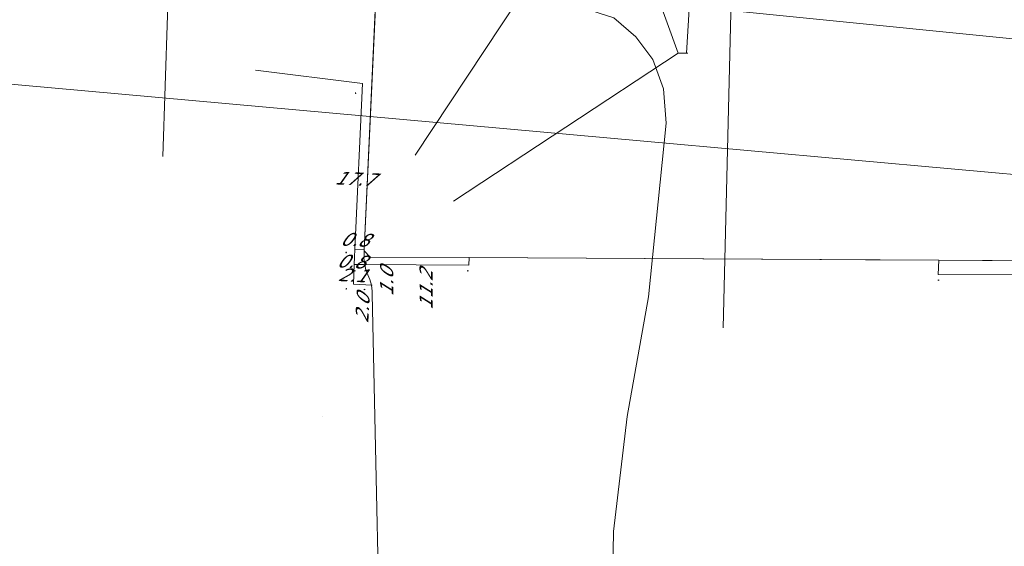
# Model space of a CAD drawing. Header units: metres. Extents: x 124576 to 133557, y 395865 to 402386.
# Tile 429 of 447: x 132991 to 133096, y 400969 to 401025. Entities that reach past the tile are written whole.
import ezdxf
from ezdxf.enums import TextEntityAlignment as Align

# ---------------------------------------------------------------- set-up
doc = ezdxf.new("R2010")
doc.units = ezdxf.units.M
doc.header["$MEASUREMENT"] = 0
for name, color, linetype, lineweight, true_color in [('LG_Datatransport_Eurofiber_Nederland_BV', 3, 'Continuous', 13, 0x00ff00), ('LG_Laag_Spanning_Enexis_Netbeheer_BV', 7, 'Continuous', 13, 0x960000), ('LG_Midden_Spanning_Enexis_Netbeheer_BV', 7, 'Continuous', 13, 0xd20000), ('LG_Riool_Vrij_Verval_Gemeente_Tilburg_Ruimtelijke_Uitvoering', 7, 'Continuous', 13, 0xca00a0)]:
    doc.layers.add(name, color=color, linetype=linetype, lineweight=lineweight, true_color=true_color)
for name, color, linetype, lineweight in [('MV_Laag_Spanning_lijn', 7, 'Continuous', 0), ('MV_Midden_Spanning', 7, 'Continuous', 0), ('MV_Midden_Spanning_lijn', 7, 'Continuous', 0), ('MV_Midden_Spanning_pijl', 7, 'Continuous', 0)]:
    doc.layers.add(name, color=color, linetype=linetype, lineweight=lineweight)
doc.styles.add('Klic_Annotatie', font='verdanai.ttf', dxfattribs={"oblique": 20, "height": 1.4})

# ---------------------------------------------------------------- blocks, each defined once
blk = doc.blocks.new('m_pijl_1')
at = {"layer": 'MV_Midden_Spanning_pijl'}
blk.add_hatch(color=7, dxfattribs=at).paths.add_polyline_path([(-1, -0.3), (-1, 0), (-1, 0.3), (0, 0)])
at = {"layer": 'MV_Midden_Spanning_pijl', "flags": 128}
blk.add_lwpolyline([(-1, 0), (-1, 0.3), (0, 0), (-1, -0.3), (-1, 0)], close=True, dxfattribs=at)

msp = doc.modelspace()

# ---------------------------------------------------------------- linework, layer by layer
at = {"layer": 'LG_Datatransport_Eurofiber_Nederland_BV', "flags": 128}
for points in [[(133054.27, 400959.85), (133054.47, 400970.22), (133055.9, 400982.45), (133058.18, 400995.22), (133060.06, 401013.72), (133059.79, 401017.38), (133058.65, 401020.5), (133056.83, 401022.93), (133054.49, 401024.96), (133051.27, 401025.98), (133048.64, 401026.1), (133048.04, 401026.23), (133046.64, 401026.93), (133046.75, 401027.41), (133047.36, 401027.72), (133098.76, 401022.55)], [(133054.27, 400959.85), (133054.47, 400970.22), (133055.9, 400982.45), (133058.18, 400995.22), (133060.06, 401013.72), (133059.79, 401017.38), (133058.65, 401020.5), (133056.83, 401022.93), (133054.49, 401024.96), (133051.27, 401025.98), (133048.64, 401026.1), (133048.04, 401026.23), (133046.64, 401026.93), (133046.75, 401027.41), (133047.36, 401027.72), (133098.76, 401022.55)], [(133048.64, 401026.1), (133048.04, 401026.23), (133046.64, 401026.93), (133046.75, 401027.41), (133047.36, 401027.72), (133098.76, 401022.55), (133157.4, 401015.58), (133184.31, 401018.11), (133216.89, 401019.31), (133220.34, 401017.38), (133233.73, 401017.11), (133248.05, 401016.89), (133248.98, 401016.74)], [(133046.75, 401027.41), (133047.36, 401027.72), (133098.76, 401022.55), (133157.4, 401015.58), (133184.31, 401018.11), (133216.89, 401019.31), (133220.34, 401017.38)], [(133048.64, 401026.1), (133051.27, 401025.98), (133054.49, 401024.96), (133056.83, 401022.93), (133058.65, 401020.5), (133059.79, 401017.38), (133060.06, 401013.72), (133058.18, 400995.22), (133055.9, 400982.45), (133054.47, 400970.22), (133054.27, 400959.85), (133054.32, 400948.85), (133054.78, 400938.02), (133055.8, 400926.15), (133057.64, 400911.2), (133057.67, 400911)]]:
    msp.add_lwpolyline(points, dxfattribs=at)
at = {"layer": 'LG_Laag_Spanning_Enexis_Netbeheer_BV'}
msp.add_line((133067, 401026.94), (133066.15, 400991.9), dxfattribs=at)
at = {"layer": 'LG_Midden_Spanning_Enexis_Netbeheer_BV'}
for p, q in [((133089.09, 400999.12), (133039.09, 400999.4)), ((133106.19, 400999.02), (133089.09, 400999.12)), ((133023.42, 400982.48), (133023.42, 400982.45))]:
    msp.add_line(p, q, dxfattribs=at)
at = {"layer": 'LG_Midden_Spanning_Enexis_Netbeheer_BV', "flags": 128}
for points in [[(133028.68, 400996.48), (133028.51, 400997.08), (133028.1, 400998.06), (133027.88, 400999.31), (133027.89, 400999.46), (133027.92, 401000.22), (133031.92, 401087.7), (133031.96, 401088.34), (133032.01, 401088.99), (133032.47, 401093.57), (133034.95, 401118.46)], [(133156.3, 400998.73), (133144.99, 400998.8), (133106.19, 400999.02), (133089.09, 400999.12), (133039.09, 400999.4), (133028.54, 400999.46), (133027.92, 401000.11), (133027.92, 401000.22), (133031.92, 401087.7), (133031.96, 401088.34), (133032.01, 401088.99), (133032.47, 401093.57), (133032.49, 401093.77), (133032.9, 401094.96), (133034.44, 401103.12)], [(133156.3, 400998.73), (133144.99, 400998.8), (133106.19, 400999.02), (133089.09, 400999.12), (133039.09, 400999.4), (133028.54, 400999.46), (133027.92, 401000.11), (133027.92, 401000.22), (133031.92, 401087.7), (133031.96, 401088.34), (133032.01, 401088.99), (133032.47, 401093.57), (133032.49, 401093.77), (133032.9, 401094.96), (133034.44, 401103.12)], [(133027.92, 401000.22), (133029.03, 401024.51), (133029.92, 401043.96), (133031.92, 401087.7), (133031.96, 401088.34)], [(133027.92, 401000.22), (133029.03, 401024.51), (133029.92, 401043.96), (133031.92, 401087.7), (133031.96, 401088.34)], [(133027.92, 401000.22), (133029.03, 401024.51), (133029.92, 401043.96), (133031.92, 401087.7), (133031.96, 401088.34)], [(133027.92, 401000.22), (133029.03, 401024.51), (133029.92, 401043.96), (133031.92, 401087.7), (133031.96, 401088.34)], [(133027.92, 401000.22), (133031.92, 401087.7), (133031.96, 401088.34)], [(132844.7, 401002.93), (132846.57, 401003.63), (132852.43, 401006), (132854.3, 401006.71), (132870.79, 401012.53), (132872.68, 401013.17), (132888.76, 401018.38), (132890.67, 401018.94), (132898.63, 401021.03), (132900.57, 401021.52), (132913.3, 401024.48), (132915.27, 401024.62), (132932.17, 401023.1), (132950.03, 401021.49), (133035.61, 401013.79), (133112.9, 401006.84)], [(132844.7, 401002.93), (132846.57, 401003.63), (132852.43, 401006), (132854.3, 401006.71), (132870.79, 401012.53), (132872.68, 401013.17), (132888.76, 401018.38), (132890.67, 401018.94), (132898.63, 401021.03), (132900.57, 401021.52), (132913.3, 401024.48), (132915.27, 401024.62), (132932.17, 401023.1), (132950.03, 401021.49), (133035.61, 401013.79), (133112.9, 401006.84)], [(132844.7, 401002.93), (132846.57, 401003.63), (132852.43, 401006), (132854.3, 401006.71), (132870.79, 401012.53), (132872.68, 401013.17), (132888.76, 401018.38), (132890.67, 401018.94), (132898.63, 401021.03), (132900.57, 401021.52), (132913.3, 401024.48), (132915.27, 401024.62), (132932.17, 401023.1), (132950.03, 401021.49), (133035.61, 401013.79), (133112.9, 401006.84)], [(132844.7, 401002.93), (132846.57, 401003.63), (132852.43, 401006), (132854.3, 401006.71), (132870.79, 401012.53), (132872.68, 401013.17), (132888.76, 401018.38), (132890.67, 401018.94), (132898.63, 401021.03), (132900.57, 401021.52), (132913.3, 401024.48), (132915.27, 401024.62), (132932.17, 401023.1), (132950.03, 401021.49), (133035.61, 401013.79), (133112.9, 401006.84)], [(132844.7, 401002.93), (132846.57, 401003.63), (132852.43, 401006), (132854.3, 401006.71), (132870.79, 401012.53), (132872.68, 401013.17), (132888.76, 401018.38), (132890.67, 401018.94), (132898.63, 401021.03), (132900.57, 401021.52), (132913.3, 401024.48), (132915.27, 401024.62), (132932.17, 401023.1), (132950.03, 401021.49), (133035.61, 401013.79), (133112.9, 401006.84)], [(132844.7, 401002.93), (132846.57, 401003.63), (132852.43, 401006), (132854.3, 401006.71), (132870.79, 401012.53), (132872.68, 401013.17), (132888.76, 401018.38), (132890.67, 401018.94), (132898.63, 401021.03), (132900.57, 401021.52), (132913.3, 401024.48), (132915.27, 401024.62), (132932.17, 401023.1), (132950.03, 401021.49), (133035.61, 401013.79), (133112.9, 401006.84)], [(132844.7, 401002.93), (132846.57, 401003.63), (132852.43, 401006), (132854.3, 401006.71), (132870.79, 401012.53), (132872.68, 401013.17), (132888.76, 401018.38), (132890.67, 401018.94), (132898.63, 401021.03), (132900.57, 401021.52), (132913.3, 401024.48), (132915.27, 401024.62), (132932.17, 401023.1), (132950.03, 401021.49), (133035.61, 401013.79), (133112.9, 401006.84)], [(132914.68, 401024.65), (132915.27, 401024.62), (132932.17, 401023.1), (132950.03, 401021.49), (133035.61, 401013.79), (133112.9, 401006.84), (133172.03, 401001.52), (133240.99, 400995.31), (133241.39, 400995.26)], [(133112.9, 401006.84), (133035.61, 401013.79), (132950.03, 401021.49), (132932.17, 401023.1)], [(133112.9, 401006.84), (133035.61, 401013.79), (132950.03, 401021.49), (132932.17, 401023.1)], [(133027.92, 401000.22), (133027.89, 400999.46), (133027.88, 400999.31), (133028.1, 400998.06), (133028.51, 400997.08), (133028.68, 400996.48)], [(133039.09, 400999.4), (133028.54, 400999.46), (133027.92, 401000.11), (133027.92, 401000.22)], [(133089.09, 400999.12), (133081.28, 400999.16), (133076.42, 400999.19), (133039.09, 400999.4)], [(133089.09, 400999.12), (133081.28, 400999.16), (133076.42, 400999.19), (133039.09, 400999.4)], [(133089.09, 400999.12), (133081.28, 400999.16), (133076.42, 400999.19), (133039.09, 400999.4)], [(133089.09, 400999.12), (133081.28, 400999.16), (133076.42, 400999.19), (133039.09, 400999.4)], [(133028.3, 400911), (133029.87, 400944.92), (133028.74, 400995.52), (133028.74, 400995.83), (133028.68, 400996.48)], [(133028.3, 400911), (133029.87, 400944.92), (133028.74, 400995.52), (133028.74, 400995.83), (133028.68, 400996.48)]]:
    msp.add_lwpolyline(points, dxfattribs=at)
at = {"layer": 'LG_Riool_Vrij_Verval_Gemeente_Tilburg_Ruimtelijke_Uitvoering'}
for p, q in [((133045.49, 401028.67), (133033.33, 401010.32)), ((133061.36, 401021.2), (133037.42, 401005.41))]:
    msp.add_line(p, q, dxfattribs=at)
at = {"layer": 'LG_Riool_Vrij_Verval_Gemeente_Tilburg_Ruimtelijke_Uitvoering', "flags": 128}
for points in [[(133007.74, 401036.47), (133007.22, 401032.82), (133006.45, 401010.18)], [(133062.36, 401021.2), (133061.36, 401021.2), (133059.16, 401027.28), (133060.06, 401028.37)]]:
    msp.add_lwpolyline(points, dxfattribs=at)
at = {"layer": 'MV_Laag_Spanning_lijn'}
msp.add_line((133062.24, 401021.2), (133064.16, 401053.38), dxfattribs=at)
at = {"layer": 'MV_Midden_Spanning_lijn'}
for p, q in [((133016.32, 401019.37), (133027.73, 401017.95)), ((133026.92, 401000.27), (133027.92, 401000.22)), ((133026.85, 400998.67), (133028.03, 400998.62)), ((133039.05, 400998.59), (133039.09, 400999.4)), ((133089.02, 400997.61), (133089.09, 400999.11))]:
    msp.add_line(p, q, dxfattribs=at)
at = {"layer": 'MV_Midden_Spanning_pijl'}
for p, q in [((133026.92, 401000.27), (133027.73, 401017.95)), ((133026.89, 400999.47), (133026.92, 401000.27)), ((133026.85, 400998.67), (133026.76, 400996.57)), ((133026.89, 400999.47), (133026.85, 400998.67)), ((133026.85, 400998.67), (133027.85, 400998.66)), ((133027.85, 400998.66), (133039.05, 400998.59)), ((133106.11, 400997.51), (133089.02, 400997.61)), ((133026.76, 400996.57), (133028.75, 400996.48))]:
    msp.add_line(p, q, dxfattribs=at)

# ---------------------------------------------------------------- block references
at = {"layer": 'MV_Midden_Spanning_pijl', "xscale": 0.1, "yscale": 0.1, "zscale": 0.1}
for p, rotation in [((133027, 401017), 87), ((133026, 401000), 87), ((133026, 400998), 268.0000000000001), ((133089, 400997), 179), ((133026, 400996), 268.0000000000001), ((133028, 400996), 358)]:
    msp.add_blockref('m_pijl_1', p, dxfattribs=dict(at, rotation=rotation))
for p in [(133027, 400998), (133039, 400998)]:
    msp.add_blockref('m_pijl_1', p, dxfattribs=at)

# ---------------------------------------------------------------- texts
at = {"layer": 'MV_Midden_Spanning', "style": 'Klic_Annotatie', "oblique": 20}
for s, rotation, p in [('17.7', 357, (133026.84, 401007.8)), ('0.8', 357, (133026.85, 401001.32)), ('0.8', 357, (133026.48, 400999)), ('2.1', 357, (133026.6, 400997.53)), ('1.0', 90, (133030.3, 400996.74)), ('11.2', 90, (133034.5, 400995.9)), ('2.0', 87, (133027.72, 400993.91))]:
    msp.add_text(s, height=1.4, rotation=rotation, dxfattribs=at).set_placement(p, align=Align.MIDDLE_CENTER)

doc.saveas('drawing.dxf')
